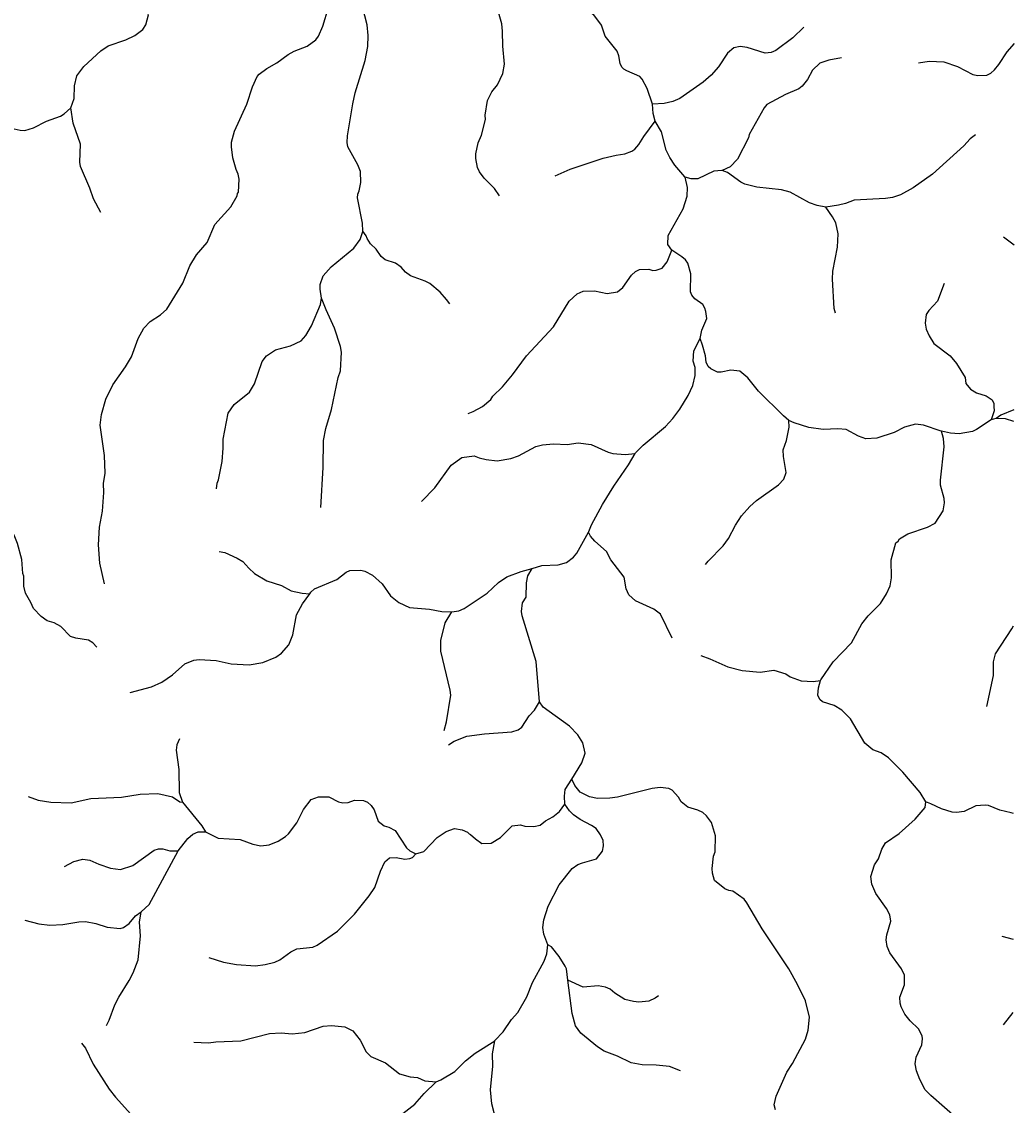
# Model space of a CAD drawing. Extents: x 500 to 555.2, y 9115.7 to 9171.
# Drawn here: x 547.87 to 555.14, y 9144.36 to 9152.3 of the extents above; entities that cross this region are included whole.
import ezdxf

# ---------------------------------------------------------------- set-up
doc = ezdxf.new("R2010")
doc.units = 0
doc.header["$LTSCALE"] = 0.064
doc.layers.add('7', color=7, linetype='Continuous', lineweight=25)

msp = doc.modelspace()

# ---------------------------------------------------------------- linework, layer by layer
at = {"layer": '7'}
for p, q in [((555.0652, 9150.7248), (555.1421, 9150.6656)), ((555.0524, 9145.6024), (555.1362, 9145.5796)), ((555.0638, 9144.9524), (555.1356, 9145.0417))]:
    msp.add_line(p, q, dxfattribs=at)
for points in [[(548.2286, 9151.6699), (548.2536, 9151.7379), (548.2553, 9151.8301), (548.2722, 9151.9035), (548.3227, 9151.9734), (548.4473, 9152.0866), (548.5028, 9152.1233), (548.6328, 9152.1681), (548.6972, 9152.2002), (548.7567, 9152.2437), (548.7782, 9152.2764), (548.7982, 9152.3496), (548.7688, 9152.458), (548.7817, 9152.6017), (548.779, 9152.6426), (548.7935, 9152.7395), (548.8343, 9152.8413), (548.8473, 9152.9133), (548.8446, 9152.9506), (548.8775, 9153.0364), (548.9622, 9153.1071), (548.9917, 9153.1536)], [(550.3681, 9150.7669), (550.3657, 9150.8238), (550.3304, 9151.0092), (550.3322, 9151.0373), (550.3418, 9151.0615), (550.3532, 9151.1221), (550.3513, 9151.2023), (550.3322, 9151.2529), (550.2588, 9151.3833), (550.2532, 9151.4153), (550.2568, 9151.4647), (550.2943, 9151.6995), (550.3128, 9151.7797), (550.3848, 9152.0159), (550.4057, 9152.1194), (550.409, 9152.1989), (550.4006, 9152.2775), (550.3661, 9152.4087), (550.3107, 9152.5401), (550.3122, 9152.6344)], [(551.3715, 9151.026), (551.3328, 9151.0774), (551.2588, 9151.1534), (551.2246, 9151.2005), (551.2099, 9151.2317), (551.1981, 9151.2981), (551.1981, 9151.3315), (551.2146, 9151.4141), (551.239, 9151.47), (551.2667, 9151.5842), (551.2653, 9151.6148), (551.282, 9151.7244), (551.3134, 9151.7856), (551.3551, 9151.8369), (551.3948, 9151.921), (551.4063, 9151.9905), (551.3951, 9152.1221), (551.3932, 9152.2304), (551.3863, 9152.2849), (551.3506, 9152.4147), (551.3409, 9152.5191), (551.3407, 9152.5922), (551.2946, 9152.6643)], [(552.491, 9151.6959), (552.4522, 9151.8121), (552.4171, 9151.8807), (552.3988, 9151.898), (552.3047, 9151.9394), (552.282, 9151.9521), (552.266, 9151.9671), (552.2559, 9151.9955), (552.2444, 9152.0505), (552.2329, 9152.085), (552.1447, 9152.1935), (552.1178, 9152.2742), (552.0612, 9152.3502), (551.9843, 9152.3947), (551.929, 9152.4446), (551.8096, 9152.5254), (551.6959, 9152.5667)], [(548.4745, 9148.1827), (548.4407, 9148.3343), (548.4309, 9148.4695), (548.4388, 9148.5974), (548.4603, 9148.7137), (548.4702, 9148.8514), (548.4687, 9148.9187), (548.48, 9148.9931), (548.4752, 9149.1238), (548.4424, 9149.3447), (548.4524, 9149.4234), (548.4862, 9149.5351), (548.5362, 9149.6415), (548.6293, 9149.7723), (548.6722, 9149.8449), (548.7232, 9149.981), (548.7642, 9150.0548), (548.8111, 9150.1039), (548.8852, 9150.1543), (548.9328, 9150.1939), (549.0495, 9150.3862), (549.1019, 9150.5122), (549.1494, 9150.5939), (549.2283, 9150.6831), (549.2839, 9150.8137), (549.4003, 9150.9451), (549.4473, 9151.025), (549.4493, 9151.0408), (549.4573, 9151.0517), (549.4627, 9151.1478), (549.4559, 9151.1845), (549.4408, 9151.2169), (549.4168, 9151.3027), (549.4052, 9151.3834), (549.4069, 9151.4174), (549.428, 9151.4989), (549.5176, 9151.6959), (549.5604, 9151.8238), (549.5948, 9151.9001), (549.6087, 9151.9161), (549.6656, 9151.9568), (549.7391, 9151.9987), (549.8214, 9152.06), (549.8657, 9152.0847), (549.9615, 9152.1205), (550.0247, 9152.1682), (550.0426, 9152.1935), (550.0763, 9152.2676), (550.1169, 9152.4043)], [(553.6011, 9152.2611), (553.5195, 9152.1822), (553.396, 9152.09), (553.3604, 9152.0758), (553.3178, 9152.0705), (553.1856, 9152.1109), (553.1352, 9152.1193), (553.0867, 9152.1082), (553.0418, 9152.0702), (552.9744, 9151.9702), (552.9206, 9151.908), (552.8629, 9151.857), (552.6918, 9151.7387), (552.6397, 9151.7159), (552.5775, 9151.7013), (552.491, 9151.6959)], [(554.4424, 9151.9987), (554.5196, 9152.0111), (554.6264, 9152.0075), (554.7268, 9151.9732), (554.8384, 9151.9143), (554.8767, 9151.9063), (554.9423, 9151.9094), (554.9712, 9151.9235), (554.999, 9151.9479), (555.0309, 9151.9877), (555.0905, 9152.0801), (555.1438, 9152.1396)], [(553.8778, 9152.037), (553.7849, 9152.0194), (553.7187, 9151.996), (553.6647, 9151.9451), (553.6289, 9151.8768), (553.5896, 9151.8276), (553.565, 9151.8095), (553.4666, 9151.7684), (553.3306, 9151.6945), (553.3094, 9151.6687), (553.2012, 9151.4753), (553.1959, 9151.4487), (553.1136, 9151.2923), (553.061, 9151.2384), (553.0012, 9151.2104)], [(547.5517, 9151.481), (547.5517, 9151.4815), (547.5834, 9151.5172), (547.6239, 9151.5436), (547.656, 9151.5549), (547.6888, 9151.5583), (547.7273, 9151.5513), (547.7918, 9151.5206), (547.8568, 9151.506), (547.8911, 9151.5047), (547.9546, 9151.5238), (548.051, 9151.572), (548.152, 9151.6094), (548.1802, 9151.6265), (548.2286, 9151.6699)], [(548.4476, 9150.9027), (548.3959, 9151.002), (548.3677, 9151.0816), (548.2997, 9151.2403), (548.2948, 9151.2719), (548.2996, 9151.4037), (548.2468, 9151.5565), (548.2286, 9151.6699)], [(552.5116, 9151.572), (552.4976, 9151.6273), (552.491, 9151.6959)], [(551.7789, 9151.1709), (551.8875, 9151.2206), (552.1293, 9151.3013), (552.2253, 9151.3237), (552.2901, 9151.3317), (552.3413, 9151.3518), (552.3629, 9151.3671), (552.3924, 9151.4), (552.4279, 9151.4595), (552.5116, 9151.572)], [(552.73, 9151.1624), (552.7294, 9151.165), (552.6559, 9151.249), (552.6189, 9151.3054), (552.5913, 9151.3603), (552.5575, 9151.4935), (552.5116, 9151.572)], [(554.8599, 9151.4729), (554.821, 9151.4431), (554.7734, 9151.391), (554.5433, 9151.1838), (554.4015, 9151.0828), (554.3089, 9151.0315), (554.2506, 9151.0123), (554.2006, 9151.0043), (553.9691, 9150.9925), (553.9055, 9150.9678), (553.8557, 9150.9553), (553.7626, 9150.9408)], [(553.0012, 9151.2104), (553.0004, 9151.2107), (552.9404, 9151.2053), (552.8235, 9151.1485), (552.7749, 9151.1484), (552.73, 9151.1624)], [(553.7626, 9150.9408), (553.6989, 9150.955), (553.6418, 9150.9724), (553.5015, 9151.0519), (553.437, 9151.0696), (553.2573, 9151.0893), (553.1695, 9151.1103), (553.1388, 9151.1248), (553.0419, 9151.1956), (553.0012, 9151.2104)], [(552.6326, 9150.6268), (552.604, 9150.6673), (552.6077, 9150.7346), (552.7158, 9150.93), (552.7467, 9151.0219), (552.7481, 9151.0855), (552.73, 9151.1624)], [(553.834, 9150.1654), (553.8224, 9150.2), (553.8111, 9150.4148), (553.8145, 9150.4732), (553.8472, 9150.6485), (553.852, 9150.7455), (553.8353, 9150.8275), (553.8121, 9150.8718), (553.7626, 9150.9408)], [(550.0658, 9150.2755), (550.0559, 9150.3415), (550.0564, 9150.376), (550.0779, 9150.4398), (550.1364, 9150.5049), (550.3027, 9150.642), (550.3499, 9150.7038), (550.3682, 9150.7634), (550.3681, 9150.7669)], [(551.006, 9150.2333), (550.9827, 9150.2664), (550.9344, 9150.318), (550.8596, 9150.3817), (550.8263, 9150.4001), (550.718, 9150.4395), (550.6824, 9150.4667), (550.6486, 9150.5035), (550.6071, 9150.5309), (550.5326, 9150.5556), (550.5043, 9150.5809), (550.4664, 9150.6349), (550.4256, 9150.6743), (550.4009, 9150.7121), (550.3942, 9150.7318), (550.3681, 9150.7669)], [(551.1414, 9149.43), (551.1777, 9149.4441), (551.2456, 9149.4819), (551.3074, 9149.534), (551.3225, 9149.5569), (551.3932, 9149.6262), (551.4666, 9149.7127), (551.5688, 9149.8525), (551.7672, 9150.0659), (551.8801, 9150.2522), (551.9405, 9150.3064), (551.9838, 9150.3265), (552.0664, 9150.3297), (552.1603, 9150.3103), (552.235, 9150.3205), (552.2751, 9150.3525), (552.337, 9150.4435), (552.3665, 9150.4696), (552.3968, 9150.4863), (552.465, 9150.4874), (552.4932, 9150.4777), (552.5192, 9150.4794), (552.5637, 9150.4939), (552.5999, 9150.5413), (552.6326, 9150.6268)], [(552.8417, 9149.9794), (552.8533, 9150.041), (552.8891, 9150.1256), (552.8828, 9150.1767), (552.8752, 9150.2014), (552.8595, 9150.2297), (552.8029, 9150.2708), (552.7797, 9150.2969), (552.7711, 9150.3224), (552.7727, 9150.4529), (552.7512, 9150.5316), (552.7333, 9150.5561), (552.7071, 9150.5792), (552.6326, 9150.6268)], [(554.6305, 9150.3824), (554.5803, 9150.253), (554.5167, 9150.1843), (554.4984, 9150.1544), (554.4901, 9150.0924), (554.4986, 9150.0489), (554.5206, 9149.9981), (554.5543, 9149.9442), (554.6724, 9149.8523), (554.7197, 9149.7968), (554.7844, 9149.6933), (554.7873, 9149.6509), (554.8236, 9149.6079), (554.8676, 9149.5811), (554.9381, 9149.5595), (554.9804, 9149.5293), (554.9935, 9149.5039), (554.9947, 9149.4812), (554.9952, 9149.4506), (554.9739, 9149.3849)], [(549.297, 9148.8784), (549.3015, 9148.9208), (549.3113, 9148.9453), (549.3378, 9149.0778), (549.3461, 9149.1762), (549.3446, 9149.2424), (549.3811, 9149.4319), (549.4258, 9149.4954), (549.5371, 9149.5863), (549.5754, 9149.6487), (549.6316, 9149.8115), (549.6632, 9149.853), (549.728, 9149.8965), (549.8388, 9149.9249), (549.9156, 9149.9637), (549.9505, 9150.0012), (549.9914, 9150.0719), (550.058, 9150.2283), (550.0658, 9150.2755)], [(550.0597, 9148.7421), (550.0777, 9149.0352), (550.081, 9149.2325), (550.0987, 9149.3199), (550.14, 9149.459), (550.1888, 9149.6931), (550.2039, 9149.744), (550.2136, 9149.8808), (550.2056, 9149.9215), (550.1622, 9150.0556), (550.099, 9150.1905), (550.0658, 9150.2755)], [(552.8038, 9149.7677), (552.7908, 9149.8126), (552.7942, 9149.8895), (552.8417, 9149.9794)], [(553.4903, 9149.3792), (553.4511, 9149.4142), (553.2698, 9149.5935), (553.1904, 9149.6907), (553.1312, 9149.7404), (553.0663, 9149.7475), (552.9955, 9149.7331), (552.9686, 9149.7329), (552.9195, 9149.7571), (552.9009, 9149.7739), (552.8858, 9149.8074), (552.8794, 9149.852), (552.8583, 9149.9299), (552.8417, 9149.9794)], [(552.365, 9149.1374), (552.3674, 9149.1415), (552.4223, 9149.1986), (552.5863, 9149.335), (552.6398, 9149.3933), (552.6911, 9149.4611), (552.7537, 9149.5618), (552.7876, 9149.6366), (552.8054, 9149.7082), (552.8038, 9149.7677)], [(555.1406, 9149.4567), (555.0443, 9149.4176), (555.0117, 9149.3943)], [(552.8811, 9148.3247), (552.8991, 9148.3495), (553.0109, 9148.4605), (553.0495, 9148.5137), (553.0992, 9148.6125), (553.1451, 9148.6814), (553.2057, 9148.7502), (553.2543, 9148.7921), (553.4149, 9148.9068), (553.4553, 9148.9493), (553.4713, 9148.9991), (553.4518, 9149.115), (553.4503, 9149.1642), (553.4748, 9149.2316), (553.4941, 9149.3298), (553.4903, 9149.3792)], [(554.611, 9149.3004), (554.6074, 9149.3011), (554.4786, 9149.3457), (554.4194, 9149.3523), (554.3399, 9149.3295), (554.2637, 9149.2916), (554.1364, 9149.2501), (554.0552, 9149.2441), (554.0014, 9149.2654), (553.911, 9149.3143), (553.8511, 9149.3178), (553.7415, 9149.3131), (553.638, 9149.3266), (553.5291, 9149.3618), (553.4903, 9149.3792)], [(554.9739, 9149.3849), (554.8673, 9149.313), (554.8372, 9149.2993), (554.7389, 9149.282), (554.6764, 9149.2869), (554.611, 9149.3004)], [(555.0117, 9149.3943), (555.0093, 9149.3926), (554.9739, 9149.3849)], [(555.1405, 9149.3713), (555.0801, 9149.3907), (555.0117, 9149.3943)], [(553.7238, 9147.4746), (553.725, 9147.4789), (553.8155, 9147.6114), (553.9504, 9147.7514), (554.0269, 9147.8888), (554.073, 9147.9476), (554.1637, 9148.0385), (554.2076, 9148.1098), (554.2347, 9148.1689), (554.244, 9148.2255), (554.2409, 9148.3573), (554.2751, 9148.4839), (554.293, 9148.4962), (554.3021, 9148.5128), (554.3626, 9148.5479), (554.5071, 9148.5965), (554.5626, 9148.6279), (554.6212, 9148.7176), (554.631, 9148.7759), (554.6296, 9148.8078), (554.602, 9148.9064), (554.6017, 9148.9421), (554.6295, 9149.186), (554.6243, 9149.2464), (554.611, 9149.3004)], [(550.7997, 9148.7861), (550.8958, 9148.886), (551.0157, 9149.0516), (551.0937, 9149.1078), (551.1838, 9149.121), (551.2221, 9149.105), (551.2738, 9149.0927), (551.3526, 9149.0848), (551.4523, 9149.1014), (551.5101, 9149.1206), (551.6377, 9149.1875), (551.6865, 9149.2017), (551.7672, 9149.2079), (551.8669, 9149.2031), (551.9477, 9149.216), (552.0422, 9149.2031), (552.1675, 9149.1473), (552.2017, 9149.1372), (552.2916, 9149.1292), (552.365, 9149.1374)], [(552.0222, 9148.5621), (552.0242, 9148.5656), (552.0444, 9148.614), (552.125, 9148.7634), (552.2072, 9148.8985), (552.3159, 9149.0541), (552.365, 9149.1374)], [(548.418, 9147.7183), (548.3898, 9147.7496), (548.3587, 9147.771), (548.2657, 9147.7844), (548.2271, 9147.7978), (548.1541, 9147.8689), (548.1061, 9147.8971), (548.0555, 9147.9123), (548.0112, 9147.9445), (547.9548, 9148.0026), (547.9363, 9148.0464), (547.8964, 9148.1139), (547.8848, 9148.1658), (547.883, 9148.238), (547.8766, 9148.2593), (547.8695, 9148.3614), (547.8379, 9148.4788), (547.8143, 9148.5397), (547.7501, 9148.6289), (547.6546, 9148.7244), (547.553, 9148.8158), (547.5509, 9148.8189)], [(551.6098, 9148.2948), (551.6819, 9148.3172), (551.8, 9148.3223), (551.8603, 9148.3378), (551.9131, 9148.378), (551.9361, 9148.4075), (552.0222, 9148.5621)], [(552.6355, 9147.785), (552.55, 9147.9593), (552.5026, 9147.9971), (552.3661, 9148.059), (552.3184, 9148.1025), (552.3, 9148.145), (552.2833, 9148.2311), (552.1869, 9148.3588), (552.1542, 9148.419), (552.0685, 9148.4949), (552.0381, 9148.5319), (552.0222, 9148.5621)], [(549.3162, 9148.419), (549.3578, 9148.4118), (549.4489, 9148.3708), (549.4888, 9148.3451), (549.5323, 9148.2967), (549.5757, 9148.2583), (549.6655, 9148.2053), (549.7737, 9148.1707), (549.8443, 9148.1323), (549.9235, 9148.1139), (549.9793, 9148.1094)], [(549.9793, 9148.1094), (549.9881, 9148.1216), (550.0134, 9148.1467), (550.1788, 9148.2143), (550.2478, 9148.2676), (550.2745, 9148.2794), (550.354, 9148.2826), (550.3827, 9148.2746), (550.4386, 9148.245), (550.5105, 9148.1816), (550.5711, 9148.0948), (550.6319, 9148.046), (550.7117, 9148.0099), (550.8579, 9147.9975), (550.9479, 9147.9793), (551.0199, 9147.9764)], [(551.0199, 9147.9764), (551.073, 9147.9858), (551.1117, 9148.0027), (551.2805, 9148.1146), (551.3642, 9148.1928), (551.4238, 9148.2333), (551.5304, 9148.2727), (551.6098, 9148.2948)], [(551.6629, 9147.3175), (551.6389, 9147.6133), (551.5371, 9147.9493), (551.5327, 9147.9788), (551.5394, 9148.0443), (551.5656, 9148.0857), (551.5671, 9148.1893), (551.5769, 9148.2412), (551.6098, 9148.2948)], [(548.6642, 9147.3873), (548.8193, 9147.4292), (548.896, 9147.4622), (548.9745, 9147.5164), (549.0646, 9147.5958), (549.1297, 9147.6234), (549.1684, 9147.6283), (549.2949, 9147.6199), (549.4046, 9147.5973), (549.5364, 9147.589), (549.6348, 9147.6054), (549.7319, 9147.6442), (549.7738, 9147.6738), (549.8261, 9147.7352), (549.8563, 9147.8088), (549.8826, 9147.9564), (549.9265, 9148.0362), (549.9793, 9148.1094)], [(550.9637, 9147.1076), (550.9816, 9147.1729), (551.0125, 9147.3672), (551.0092, 9147.4026), (550.9406, 9147.6902), (550.9406, 9147.7674), (550.9722, 9147.8959), (551.0199, 9147.9764)], [(554.9416, 9147.2843), (554.9903, 9147.5102), (554.9904, 9147.6106), (555.0056, 9147.6692), (555.1249, 9147.8531), (555.1388, 9147.8746)], [(552.8466, 9147.6567), (552.9132, 9147.6344), (553.0428, 9147.5745), (553.1478, 9147.5482), (553.2801, 9147.5365), (553.38, 9147.5496), (553.4681, 9147.5231), (553.5017, 9147.5003), (553.5814, 9147.4726), (553.67, 9147.4676), (553.7238, 9147.4746)], [(554.4948, 9146.5847), (554.4546, 9146.6552), (554.3277, 9146.8032), (554.2221, 9146.9088), (554.1669, 9146.9442), (554.106, 9146.9667), (554.0489, 9147.0166), (553.9442, 9147.1947), (553.8799, 9147.2575), (553.8225, 9147.292), (553.7373, 9147.3185), (553.7173, 9147.3364), (553.7046, 9147.3677), (553.7092, 9147.4211), (553.7238, 9147.4746)], [(550.9967, 9147.0042), (551.0376, 9147.029), (551.1321, 9147.066), (551.2615, 9147.0837), (551.4601, 9147.0989), (551.5075, 9147.1131), (551.5331, 9147.1334), (551.5885, 9147.215), (551.6258, 9147.2571), (551.6629, 9147.3175)], [(551.8999, 9146.7521), (551.9741, 9146.8711), (551.9981, 9146.9431), (551.9804, 9147.0181), (551.9455, 9147.0776), (551.8841, 9147.1405), (551.6915, 9147.2801), (551.6629, 9147.3175)], [(549.0257, 9147.0467), (549.0052, 9147.0024), (549.0016, 9146.9648), (549.0197, 9146.8213), (549.0231, 9146.6547), (549.0475, 9146.5841)], [(551.8495, 9146.5696), (551.8466, 9146.6281), (551.8527, 9146.6763), (551.8999, 9146.7521)], [(553.3924, 9144.3284), (553.3838, 9144.3669), (553.3978, 9144.4304), (553.4773, 9144.6056), (553.5188, 9144.6684), (553.6141, 9144.8464), (553.6338, 9144.9121), (553.6419, 9145.0079), (553.6125, 9145.1285), (553.5548, 9145.2472), (553.4903, 9145.3634), (553.2952, 9145.6554), (553.1835, 9145.845), (553.1626, 9145.8719), (553.0815, 9145.9303), (553.0506, 9145.9355), (553.0215, 9145.949), (552.9451, 9146.0095), (552.9304, 9146.0629), (552.9286, 9146.0978), (552.9398, 9146.1868), (552.9516, 9146.2192), (552.9547, 9146.3358), (552.9253, 9146.4337), (552.8885, 9146.4838), (552.8596, 9146.5063), (552.8235, 9146.5244), (552.7519, 9146.5462), (552.703, 9146.5863), (552.6813, 9146.6192), (552.6349, 9146.6719), (552.6112, 9146.6836), (552.5487, 9146.69), (552.4896, 9146.6836), (552.2357, 9146.6195), (552.178, 9146.6114), (552.0888, 9146.6098), (552.029, 9146.6231), (551.9608, 9146.6558), (551.9228, 9146.7047), (551.8999, 9146.7521)], [(547.916, 9146.6251), (547.9888, 9146.5984), (548.081, 9146.5833), (548.2302, 9146.5786), (548.3757, 9146.6097), (548.5988, 9146.6197), (548.7363, 9146.6428), (548.8672, 9146.6458), (548.9734, 9146.6221), (549.0284, 9146.5855), (549.0475, 9146.5841)], [(549.2162, 9146.3664), (549.3078, 9146.3204), (549.4702, 9146.3096), (549.5634, 9146.2759), (549.6208, 9146.2643), (549.6834, 9146.2717), (549.7488, 9146.2978), (549.8021, 9146.3309), (549.824, 9146.3512), (549.885, 9146.4329), (549.9337, 9146.5299), (549.9905, 9146.6037), (550.045, 9146.6228), (550.1186, 9146.6227), (550.1912, 9146.5858), (550.2215, 9146.5787), (550.2624, 9146.5804), (550.308, 9146.5982), (550.373, 9146.5965), (550.4019, 9146.5837), (550.4291, 9146.5582), (550.4512, 9146.5267), (550.4807, 9146.4448), (550.5258, 9146.4105), (550.5599, 9146.3998), (550.6057, 9146.3749), (550.6891, 9146.2478), (550.7132, 9146.2257), (550.7584, 9146.2045)], [(549.0475, 9146.5841), (549.1877, 9146.4104), (549.2162, 9146.3664)], [(550.7584, 9146.2045), (550.8147, 9146.2214), (550.9132, 9146.3247), (550.9786, 9146.3694), (551.0399, 9146.3913), (551.098, 9146.3817), (551.1368, 9146.3637), (551.1469, 9146.3511), (551.1585, 9146.347), (551.1944, 9146.3135), (551.2419, 9146.2804), (551.3105, 9146.2818), (551.3779, 9146.3239), (551.4623, 9146.4095), (551.5238, 9146.4162), (551.5573, 9146.408), (551.6223, 9146.4048), (551.6682, 9146.4137), (551.7082, 9146.4473), (551.7606, 9146.4769), (551.8093, 9146.5159), (551.8495, 9146.5696)], [(551.7239, 9145.5386), (551.6953, 9145.6152), (551.688, 9145.6661), (551.695, 9145.7214), (551.7279, 9145.8207), (551.807, 9145.9788), (551.9018, 9146.0962), (551.9438, 9146.1254), (551.9777, 9146.1395), (552.0825, 9146.1673), (552.1243, 9146.2236), (552.1329, 9146.2622), (552.1294, 9146.3036), (552.1112, 9146.343), (552.0795, 9146.3891), (552.0444, 9146.4129), (551.9613, 9146.4552), (551.9116, 9146.4901), (551.8837, 9146.5196), (551.8495, 9146.5696)], [(554.7328, 9144.2578), (554.5308, 9144.4333), (554.4914, 9144.4763), (554.4505, 9144.5518), (554.4259, 9144.6147), (554.418, 9144.6667), (554.4252, 9144.7141), (554.4658, 9144.8052), (554.4719, 9144.8484), (554.469, 9144.8712), (554.4415, 9144.9229), (554.3811, 9144.9815), (554.3409, 9145.0294), (554.3134, 9145.0846), (554.3062, 9145.1103), (554.3048, 9145.1542), (554.3388, 9145.2452), (554.3391, 9145.3155), (554.3162, 9145.3615), (554.231, 9145.4797), (554.212, 9145.5266), (554.2047, 9145.5741), (554.2081, 9145.6105), (554.2391, 9145.7125), (554.2309, 9145.7584), (554.2079, 9145.8042), (554.129, 9145.9132), (554.0995, 9145.9821), (554.0932, 9146.0393), (554.1197, 9146.1231), (554.1491, 9146.1691), (554.1738, 9146.238), (554.2001, 9146.2848), (554.3008, 9146.3542), (554.4179, 9146.4589), (554.4898, 9146.5446), (554.4948, 9146.5847)], [(555.1372, 9146.5004), (555.1216, 9146.5043), (555.0376, 9146.5251), (554.9538, 9146.5584), (554.9306, 9146.5622), (554.8605, 9146.557), (554.7756, 9146.5139), (554.7203, 9146.5064), (554.6889, 9146.5094), (554.6095, 9146.5338), (554.5327, 9146.5719), (554.4948, 9146.5847)], [(549.015, 9146.2256), (549.0854, 9146.3161), (549.1237, 9146.3495), (549.163, 9146.3654), (549.2162, 9146.3664)], [(548.1815, 9146.1109), (548.2504, 9146.1488), (548.3173, 9146.1651), (548.3684, 9146.1585), (548.4345, 9146.1285), (548.5195, 9146.0997), (548.5922, 9146.0898), (548.6821, 9146.1187), (548.8404, 9146.2327), (548.8711, 9146.2406), (548.9039, 9146.2406), (548.9548, 9146.2276), (549.015, 9146.2256)], [(548.7451, 9145.7809), (548.8026, 9145.8347), (549.015, 9146.2256)], [(549.2394, 9145.4447), (549.3467, 9145.4106), (549.444, 9145.3943), (549.5823, 9145.3845), (549.6521, 9145.3934), (549.7233, 9145.4103), (549.76, 9145.4274), (549.8403, 9145.4864), (549.8855, 9145.5083), (550.0017, 9145.5222), (550.0351, 9145.5354), (550.1834, 9145.638), (550.3086, 9145.763), (550.416, 9145.8967), (550.4575, 9145.9591), (550.4985, 9146.0786), (550.5299, 9146.146), (550.5633, 9146.1749), (550.6125, 9146.1783), (550.6765, 9146.1654), (550.7126, 9146.1699), (550.7337, 9146.1785), (550.7584, 9146.2045)], [(547.8904, 9145.7191), (547.9951, 9145.6911), (548.0754, 9145.683), (548.1697, 9145.6881), (548.2871, 9145.7076), (548.3363, 9145.7092), (548.4112, 9145.6944), (548.4938, 9145.6683), (548.5896, 9145.6585), (548.6153, 9145.6645), (548.6572, 9145.6945), (548.7033, 9145.7501), (548.7451, 9145.7809)], [(548.4888, 9144.9483), (548.5097, 9144.9862), (548.5516, 9145.0992), (548.5805, 9145.1553), (548.6562, 9145.2758), (548.6853, 9145.3341), (548.7224, 9145.4291), (548.7392, 9145.6037), (548.7311, 9145.7032), (548.7451, 9145.7809)], [(551.3368, 9144.836), (551.3374, 9144.8364), (551.3977, 9144.9), (551.4589, 9144.9907), (551.5046, 9145.0433), (551.5697, 9145.1568), (551.6112, 9145.2624), (551.6976, 9145.4192), (551.7178, 9145.4725), (551.7239, 9145.5386)], [(551.8711, 9145.2804), (551.8607, 9145.3614), (551.8524, 9145.3827), (551.8069, 9145.4528), (551.7523, 9145.5231), (551.7239, 9145.5386)], [(552.5361, 9145.1657), (552.5112, 9145.1465), (552.464, 9145.1265), (552.3911, 9145.1188), (552.3517, 9145.122), (552.2891, 9145.1383), (552.2156, 9145.184), (552.1811, 9145.2133), (552.1484, 9145.2284), (552.0944, 9145.2369), (551.9843, 9145.2286), (551.8711, 9145.2804)], [(552.6976, 9144.6152), (552.6163, 9144.6479), (552.5191, 9144.6578), (552.4157, 9144.6592), (552.3345, 9144.6745), (552.2363, 9144.7234), (552.1375, 9144.7599), (552.0895, 9144.7909), (551.9665, 9144.8899), (551.9282, 9144.9443), (551.9026, 9145.0361), (551.8711, 9145.2804)], [(549.1299, 9144.8257), (549.2385, 9144.8202), (549.291, 9144.8283), (549.4747, 9144.8351), (549.6846, 9144.8874), (549.7712, 9144.8924), (549.8511, 9144.8857), (549.9438, 9144.895), (550.0777, 9144.9415), (550.1387, 9144.9482), (550.2376, 9144.9372), (550.2961, 9144.9082), (550.3487, 9144.8409), (550.3938, 9144.7538), (550.4263, 9144.721), (550.5337, 9144.6725), (550.638, 9144.5927), (550.7168, 9144.571), (550.7699, 9144.5658), (550.8238, 9144.5411), (550.906, 9144.535)], [(548.3067, 9144.8185), (548.3357, 9144.7808), (548.3916, 9144.6628), (548.5106, 9144.4812), (548.5564, 9144.4223), (548.6691, 9144.2983)], [(550.906, 9144.535), (550.94, 9144.5486), (551.0422, 9144.6103), (551.121, 9144.6889), (551.1919, 9144.7438), (551.3368, 9144.836)], [(551.3988, 9143.9379), (551.3851, 9144.0421), (551.3815, 9144.1623), (551.3685, 9144.2203), (551.3311, 9144.3079), (551.3147, 9144.3725), (551.3048, 9144.4766), (551.3209, 9144.649), (551.3179, 9144.7388), (551.3368, 9144.836)], [(550.6621, 9144.3027), (550.7492, 9144.3699), (550.8187, 9144.4489), (550.906, 9144.535)]]:
    msp.add_lwpolyline(points, dxfattribs=at)

doc.saveas('drawing.dxf')
